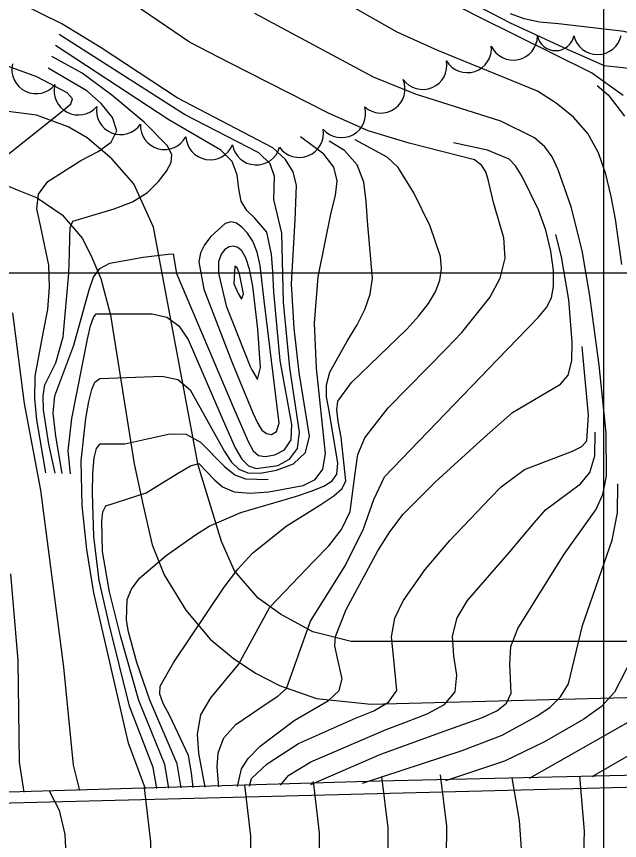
# Model space of a CAD drawing. Extents: x 79600 to 91800, y 75600 to 84400.
# Drawn here: x 87751.3 to 88006.8, y 78759.5 to 79108.8 of the extents above; entities that cross this region are included whole.
import ezdxf

# ---------------------------------------------------------------- set-up
doc = ezdxf.new("R2010")
doc.units = 0
for name, color, linetype in [('080-090$0$BRIDGE', 7, 'Continuous'), ('080-090$0$DRIVWY', 7, 'Continuous'), ('080-090$0$GRID', 7, 'Continuous'), ('080-090$0$INDEX', 7, 'Continuous'), ('080-090$0$INTER', 7, 'Continuous'), ('080-090$0$ROAD', 7, 'Continuous'), ('080-090$0$TREES', 7, 'Continuous')]:
    doc.layers.add(name, color=color, linetype=linetype)

msp = doc.modelspace()

# ---------------------------------------------------------------- linework, layer by layer
at = {"layer": '080-090$0$BRIDGE'}
for p, q in [((87904.96, 78784.84), (88179.19, 78791.07)), ((87693.67, 78778.48), (87904.96, 78784.84))]:
    msp.add_line(p, q, dxfattribs=at)
at = {"layer": '080-090$0$DRIVWY'}
for p, q in [((87759.76, 79067.02), (87735.69, 79070.06)), ((87773.19, 79061.98), (87759.76, 79067.02)), ((87781.18, 79057.34), (87773.19, 79061.98)), ((87791.73, 79048.45), (87781.18, 79057.34)), ((87800.99, 79037.92), (87791.73, 79048.45)), ((87742.96, 79038.92), (87751.53, 79035.38)), ((87809.37, 79019.45), (87800.99, 79037.92)), ((87751.53, 79035.38), (87760.11, 79031.98)), ((87760.11, 79031.98), (87770.69, 79024.77)), ((87770.69, 79024.77), (87779.26, 79014.67)), ((87828.22, 78918.56), (87809.37, 79019.45)), ((87779.26, 79014.67), (87783.27, 79006.63)), ((87783.27, 79006.63), (87786.98, 78997.76)), ((87786.98, 78997.76), (87791.11, 78982.18)), ((87791.11, 78982.18), (87801.16, 78919.15)), ((87801.16, 78919.15), (87804.96, 78901.48)), ((87838.11, 78886.24), (87828.22, 78918.56)), ((87804.96, 78901.48), (87808.77, 78884.79)), ((87808.77, 78884.79), (87813.8, 78872.12)), ((87843.7, 78873.83), (87838.11, 78886.24)), ((87853.77, 78862.31), (87843.7, 78873.83)), ((87813.8, 78872.12), (87823.1, 78857.12)), ((87863.11, 78855.4), (87853.77, 78862.31)), ((87823.1, 78857.12), (87833.43, 78844.89)), ((87876.9, 78847.98), (87863.11, 78855.4)), ((87893.14, 78843.85), (87876.9, 78847.98)), ((87833.43, 78844.89), (87843.17, 78836.86)), ((88158.17, 78844.01), (87893.14, 78843.85)), ((87843.17, 78836.86), (87852.51, 78830.52)), ((87852.51, 78830.52), (87862.73, 78825.27)), ((87862.73, 78825.27), (87878.38, 78819.76)), ((87901.49, 78817.29), (88048.25, 78821.17)), ((87878.38, 78819.76), (87901.49, 78817.29))]:
    msp.add_line(p, q, dxfattribs=at)
at = {"layer": '080-090$0$GRID'}
for p, q in [((88000, 80000), (88000, 76000)), ((90000, 79000), (85000, 79000))]:
    msp.add_line(p, q, dxfattribs=at)
at = {"layer": '080-090$0$INDEX'}
for points in [[(88007.8, 79003.61), (88005.12, 79022.96), (88003.36, 79032.55), (88001.11, 79042), (87997.97, 79050.99), (87993.48, 79059.14), (87987.38, 79066.18), (87980.05, 79072.13), (87972.06, 79077.11), (87929.86, 79094.34), (87912.66, 79102.13), (87846.87, 79139.6)], [(87831.2, 78782.09), (87828.61, 78796.53), (87828.04, 78804.57), (87829.45, 78812.74), (87833.67, 78820.06), (87845.42, 78834.11), (87858.61, 78858.37), (87877.27, 78877.95), (87883.66, 78884.45), (87889.05, 78891.4), (87892.7, 78898.93), (87894.83, 78915.27), (87896, 78923.13), (87898.95, 78930.22), (87908.78, 78942.92), (87933.47, 78968.14), (87939.98, 78974.88), (87951.88, 78989.75), (87956.19, 78997.91), (87958.34, 79006.38), (87957.85, 79014.92), (87953.5, 79030.01), (87951.21, 79039.69), (87950.19, 79042.99), (87948.38, 79045.75), (87945.35, 79048.07), (87917.66, 79055.1), (87900.34, 79060.3), (87883.53, 79067.83), (87841.58, 79089.21), (87824.61, 79097.97), (87784.76, 79125.19)], [(88008.45, 79075.26), (87995.01, 79084.86), (87946.82, 79108.78), (87923.08, 79121.05)], [(87805.94, 78781.41), (87798.76, 78800.75), (87784.02, 78864.55), (87781.11, 78882.84), (87779.16, 78901.58), (87778.66, 78920.47), (87780.64, 78938.41), (87781.96, 78945.55), (87783.15, 78950.66), (87784.53, 78953.83), (87786.55, 78955.32), (87813.05, 78956.29), (87819.6, 78954.89), (87824.92, 78950.6), (87839.37, 78924.48), (87842.41, 78919.89), (87845.49, 78916.87), (87849.27, 78915.36), (87854.51, 78915.24), (87861.5, 78916.45), (87868.62, 78919.25), (87873.76, 78924.02), (87875.39, 78930.91), (87871.01, 78957.92), (87868.96, 78976.69), (87867.86, 78995.48), (87869.43, 79022.6), (87869.94, 79037.12), (87868.57, 79042.94), (87865.34, 79048.2), (87859.9, 79053.15), (87819.39, 79074.3), (87787.2, 79095.58), (87770.52, 79105.71), (87752.98, 79114.25)], [(87875.97, 78783.3), (87905.63, 78796.13), (87932.49, 78805.91), (87948.78, 78811.68), (87954.81, 78814.48), (87958.95, 78817.72), (87960.96, 78821.96), (87960.31, 78834.32), (87960.81, 78841.73), (87963.71, 78849.43), (87983.43, 78880.94), (87996.8, 78899.64), (87999.82, 78906.12), (88001.32, 78913.97), (88001.12, 78932.32), (87998.16, 78961.06), (87994.25, 78990.39), (87991.07, 79009.59), (87986.37, 79028.17), (87980.79, 79043.81), (87978.25, 79049.33), (87975.23, 79053.62), (87970.85, 79057.31), (87956.56, 79064.37), (87920.35, 79075.9), (87902.65, 79083.15), (87852.26, 79110.09)], [(87746.2, 79049.12), (87771.27, 79069.05), (87774.32, 79071.75), (87774.95, 79073.95), (87772.75, 79076.38), (87759.94, 79083.19), (87741.54, 79089.86)], [(87778.08, 78780.65), (87775.39, 78791.4), (87771.4, 78832.98), (87761.56, 78907.98), (87754.69, 78944.69), (87749.76, 78983.26)], [(87754.55, 78780.02), (87752.52, 78792.69), (87752.02, 78835.83), (87748.95, 78872.63)], [(87961.18, 78786.12), (87964.25, 78767.99), (87965.45, 78752.1), (87964.59, 78734.38)], [(87805.42, 78781.84), (87808.05, 78759), (87807.86, 78730.98)]]:
    msp.add_lwpolyline(points, dxfattribs=at)
msp.add_lwpolyline([(87844.06, 78993.96), (87845.29, 78991.34), (87846.63, 78988.97), (87847.55, 78991.19), (87845.86, 78999.75), (87844.76, 79002.2), (87843.78, 79002.93), (87843.35, 78995.55)], close=True, dxfattribs=at)
at = {"layer": '080-090$0$INTER'}
for points in [[(87928.15, 79123.07), (87960.27, 79106.23), (87984.69, 79094.93), (88000.33, 79088.09), (88008.4, 79087.23), (88012.45, 79086.47), (88018.49, 79084.26), (88025.8, 79080.57), (88033.32, 79075.53), (88052.56, 79056.16), (88058.53, 79050.57), (88064.87, 79046.08), (88072.03, 79042.82), (88152.9, 79029.95), (88180.36, 79025.29)], [(88265.78, 79009.23), (88160.83, 79032.77), (88151.79, 79035.1), (88143.02, 79038.15), (88110.53, 79056.37), (88076.87, 79070.89), (88069.48, 79074.18), (88057.81, 79082.24), (88051.7, 79086.41), (88044.28, 79090.25), (88026.86, 79096.98), (88008.75, 79102.41), (87981, 79105.71), (87972.99, 79106.45), (87966.44, 79107.83), (87960.7, 79109.93)], [(87774.17, 78914.99), (87773.22, 78924.67), (87774.72, 78938.46), (87781.44, 78971.98), (87782.71, 78977.67), (87783.86, 78981.15), (87785.07, 78982.8), (87808.78, 78982.76), (87815.05, 78981.41), (87820.04, 78977.7), (87824.01, 78971.94), (87837.87, 78939.88), (87843.93, 78925.96), (87846.75, 78921.21), (87849.6, 78918.37), (87852.85, 78917.21), (87862.04, 78918.51), (87867, 78921.14), (87870.39, 78925.75), (87871.23, 78932.65), (87867.06, 78959.83), (87864.4, 78987.78), (87863.77, 79016.91), (87860.34, 79031.23), (87860.58, 79041.05), (87858.77, 79046.29), (87854.05, 79051.06), (87822.47, 79067.3), (87769.32, 79101.15)], [(87770.65, 78915.12), (87768.02, 78930.89), (87766.79, 78940.66), (87767.58, 78948.07), (87775.61, 78969.48), (87782.09, 78993.01), (87783.96, 78998.32), (87786.56, 79001.92), (87790.89, 79004.26), (87804.92, 79006.75), (87815.58, 79008.01), (87817.62, 79008.26), (87819.04, 78999.83), (87843.44, 78942.7), (87849.4, 78928.64), (87851.59, 78924.7), (87853.79, 78922.76), (87856.74, 78922.3), (87860.81, 78922.98), (87864.93, 78925.15), (87867.67, 78929.34), (87868.02, 78935.86), (87863.08, 78962.94), (87860.37, 78991.89), (87859.85, 79000.72), (87859.32, 79008.09), (87857.42, 79017.43), (87852.23, 79023.34), (87848.93, 79026.52), (87846.49, 79030.57), (87845.51, 79035.79), (87844.78, 79041.62), (87842.62, 79047.28), (87837.83, 79052.18), (87815.8, 79065.06), (87767.82, 79096.54)], [(87767.61, 78915.23), (87765.05, 78927.59), (87762.7, 78942.01), (87762.62, 78947.98), (87763.33, 78952.66), (87767.99, 78962.04), (87771.09, 78973.02), (87773.5, 78999.83), (87773.74, 79008.3), (87773.82, 79015.02), (87773.97, 79019.39), (87775.16, 79021.98), (87792.62, 79027.3), (87800.41, 79030.21), (87806.77, 79034.26), (87811.53, 79038.86), (87814.85, 79043.23), (87816.8, 79046.86), (87817.07, 79050.18), (87815.28, 79053.93), (87805.42, 79064.03), (87791.72, 79075.42), (87779.05, 79084.81), (87766.29, 79091.82)], [(87763.72, 78915.38), (87759.92, 78937.85), (87759.04, 78946.83), (87759.14, 78956.34), (87762.71, 78975.21), (87764.54, 78984.64), (87765.31, 78994.14), (87764.94, 79003.44), (87761.41, 79020.17), (87759.92, 79027.27), (87760.61, 79033.5), (87764.57, 79038.89), (87778.49, 79047.72), (87785.83, 79051.57), (87791.46, 79055.58), (87793.85, 79060.28), (87792, 79065.97), (87787.16, 79071.96), (87781.11, 79077.33), (87764.7, 79086.93)], [(87997.36, 79079.52), (88002.07, 79075.61), (88008.91, 79066.6)], [(87815.87, 78781.68), (87814.14, 78791.79), (87803.11, 78818.88), (87795.35, 78846.21), (87790.64, 78864.98), (87787.77, 78882.04), (87787.41, 78894.89), (87787.94, 78898.88), (87789.19, 78901.4), (87806.18, 78906.88), (87819.5, 78915.15), (87824.96, 78918.39), (87828.59, 78919.27), (87835.19, 78912.46), (87838.53, 78909.47), (87843.49, 78907.38), (87850.36, 78906.75), (87858.27, 78907.28), (87872.77, 78910.02), (87877.88, 78912.55), (87881.09, 78916.87), (87882.26, 78923.53), (87878.39, 78959.73), (87877.52, 78978.83), (87879.07, 78998.47), (87884.71, 79025.78), (87886.5, 79032.95), (87887.17, 79039.21), (87885.7, 79044.98), (87881.57, 79050.49), (87871.69, 79057.75)], [(87821.02, 78781.82), (87819.43, 78792.01), (87807.81, 78818.96), (87802.28, 78835), (87798.78, 78848.02), (87797.85, 78852.94), (87798.22, 78861.69), (87800.01, 78866.1), (87803.37, 78870.69), (87814.71, 78880.35), (87827.08, 78889.11), (87832.93, 78892.76), (87846.42, 78898.59), (87869.55, 78905.38), (87876.22, 78907.6), (87881.53, 78909.74), (87885.1, 78911.92), (87887.01, 78914.86), (87887.46, 78919.48), (87883.76, 78941.6), (87882.73, 78947.57), (87882.68, 78952.68), (87884.11, 78957.99), (87891.43, 78971.18), (87895.62, 78978.11), (87898.97, 78984.63), (87901.22, 78991.06), (87902.21, 78997.88), (87900.02, 79022.11), (87899.48, 79030.56), (87898.42, 79038.6), (87895.59, 79045.86), (87890.22, 79052), (87883.79, 79055.98)], [(87826.1, 78781.95), (87825.49, 78788.26), (87824.15, 78795.52), (87816.22, 78812.33), (87813.48, 78817.56), (87812.03, 78821.49), (87812.2, 78824.97), (87817.98, 78835.09), (87839.3, 78866.9), (87845.02, 78874.52), (87851.32, 78881.31), (87865.54, 78892.74), (87880.21, 78901.98), (87885.84, 78905.63), (87889.31, 78908.68), (87890.87, 78911.98), (87888.89, 78930.53), (87887.66, 78937.19), (87886.99, 78942.02), (87887.4, 78945.68), (87893.23, 78953.67), (87916.68, 78976.24), (87921.85, 78981.9), (87925.92, 78987.17), (87928.86, 78992.16), (87930.69, 78996.98), (87931.41, 79001.84), (87931, 79007.06), (87926.58, 79019.9), (87919.67, 79033.99), (87913.07, 79044.85), (87908.4, 79049.22), (87894.81, 79056.52)], [(87837.04, 78782.25), (87836.3, 78790.61), (87836.79, 78796.67), (87839.22, 78803), (87844.24, 78808.7), (87857.06, 78817.47), (87862.02, 78820.64), (87865.65, 78824.01), (87875.83, 78852.48), (87890.56, 78875.97), (87898.36, 78891.63), (87902.73, 78904.12), (87907.3, 78913.73), (87955.16, 78963.41), (87972.37, 78981.27), (87975.91, 78985.51), (87978.01, 78989.49), (87978.91, 78994.42), (87978.82, 79001.2), (87977.73, 79009.38), (87975.59, 79018.18), (87972.46, 79026.84), (87965.53, 79041.03), (87962.8, 79045.45), (87960.01, 79048.36), (87950.87, 79052.11), (87936.52, 79055.22)], [(87844.92, 78782.46), (87846.65, 78789.84), (87849.52, 78794.25), (87854.55, 78799.54), (87868.92, 78810.37), (87883.51, 78818.81), (87887.98, 78823.1), (87889.32, 78828.1), (87887.09, 78838.13), (87886.24, 78842.08), (87886.44, 78845.96), (87890.97, 78857.46), (87904.4, 78882.27), (87909.49, 78890.33), (87915.21, 78897.92), (87928.84, 78911.58), (87949.48, 78930.33), (87961.46, 78940.92), (87981.83, 78952.96), (87985.04, 78956.78), (87986.6, 78962.91), (87986.84, 78970.83), (87985.32, 78988.66), (87982.29, 79006.95), (87979.8, 79016.46)], [(87850.1, 78782.6), (87850.93, 78785.8), (87857.54, 78792.01), (87870.78, 78800.66), (87895.01, 78811.45), (87902.72, 78814.53), (87908.92, 78818.14), (87912.4, 78823.04), (87911.06, 78837.68), (87910.19, 78845.92), (87911.69, 78853.75), (87915.15, 78861.07), (87924.43, 78874.34), (87934.9, 78886.74), (87952.07, 78904.69), (87956.65, 78909.38), (87966.54, 78916.74), (87986.87, 78924.59), (87990.9, 78926.49), (87993.01, 78929), (87993.74, 78939.82), (87991.21, 78967.23), (87990.98, 78968.95)], [(87810.78, 78781.54), (87809.25, 78790.4), (87799.11, 78816.42), (87790.6, 78851.2), (87786.37, 78869.75), (87784.03, 78888.36), (87783.43, 78906.89), (87783.66, 78915.2), (87784.24, 78921.71), (87785.22, 78925.75), (87786.81, 78927.69), (87797.17, 78927.61), (87816.31, 78931.96), (87823.14, 78931.78), (87829.29, 78928.4), (87839.49, 78918.01), (87843.8, 78914.55), (87848.32, 78912.76), (87857.96, 78912.57)], [(87863.17, 78782.96), (87866.65, 78787.16), (87875.98, 78792.86), (87907.96, 78806.61), (87916.61, 78809.83), (87925.31, 78813.16), (87932.72, 78817.16), (87937.23, 78822.49), (87937.89, 78829.57), (87936.62, 78837.74), (87936.01, 78846.09), (87938.08, 78853.9), (87942.44, 78861.21), (87960.32, 78881.89), (87970.87, 78894.35), (87975.45, 78899.67), (87990.35, 78910.72), (87994.22, 78915.47), (87996.34, 78922.51), (87996.55, 78932.64)], [(87897.85, 78783.89), (87940.13, 78797.71), (87957.04, 78804.12), (87971.76, 78812.19), (87977.43, 78816.08), (87981.86, 78820.4), (87985.15, 78825.95), (87991.09, 78850.6), (88003.67, 78886.76), (88006.02, 78898.46), (88006.14, 78910.69)], [(88014.51, 78841.34), (88004.76, 78822.4), (87999.15, 78816.37), (87991.75, 78810.99), (87974.99, 78801.33), (87958.1, 78793.19), (87933.11, 78784.84)], [(88013.3, 78811.28), (87968.62, 78785.8)], [(88016.16, 78798.67), (87995.08, 78786.52)], [(87906.03, 78786.67), (87908.65, 78764.87), (87908.62, 78751.78), (87905.36, 78735.35)], [(87930.85, 78787.37), (87933.47, 78765.58), (87933.44, 78752.49), (87930.19, 78736.06)], [(87989.95, 78786.77), (87991.83, 78763.45), (87990.99, 78735.02)], [(87847.87, 78783.12), (87850.49, 78761.32), (87850.46, 78748.23), (87847.2, 78731.81)], [(87876.95, 78784.54), (87879.57, 78762.74), (87879.54, 78749.65), (87876.28, 78733.23)], [(87765.14, 78780.63), (87769.3, 78772.44), (87771.75, 78762.09), (87772.35, 78750.7), (87771.88, 78742.16), (87767.63, 78730.13)]]:
    msp.add_lwpolyline(points, dxfattribs=at)
for points in [[(87843.85, 78959.26), (87851.45, 78940.79), (87853.54, 78936.29), (87855.31, 78933.51), (87857.2, 78932.03), (87859.42, 78931.65), (87861.47, 78932.89), (87862.63, 78936.45), (87856.19, 78988.35), (87854.6, 79003.19), (87853.34, 79008.96), (87851.45, 79013.5), (87849.14, 79016.94), (87846.76, 79019.46), (87844.51, 79021.15), (87842.25, 79021.78), (87839.69, 79021.05), (87833.65, 79015.56), (87831.02, 79012.01), (87829.22, 79008.59), (87828.49, 79004.78), (87830.71, 78993.18), (87842.59, 78962.38)], [(87850.95, 78959), (87853.44, 78954.92), (87854.67, 78959.95), (87853.56, 78976.3), (87851.41, 78994.47), (87850.05, 79001.65), (87848.5, 79006.53), (87846.81, 79009.43), (87845.02, 79010.92), (87843.19, 79011.48), (87841.37, 79011.2), (87839.6, 79010.08), (87837.98, 79008.06), (87836.9, 79004.85), (87836.83, 79000.06), (87840.17, 78986.17), (87850.25, 78960.49)]]:
    msp.add_lwpolyline(points, close=True, dxfattribs=at)
at = {"layer": '080-090$0$ROAD'}
msp.add_line((88113.04, 78784.71), (87530.61, 78769.65), dxfattribs=at)
at = {"layer": '080-090$0$TREES'}
for centre, radius, start, end in [((87979.79, 79102.25), 7.93, 193.2437, 347.8829), ((87997.52, 79102.94), 10.25, 193.2437, 347.8829), ((87961.82, 79100.55), 10.25, 204.7349, 359.3741), ((87942.31, 79095.26), 10.25, 210.9793, 5.6186), ((87923.44, 79088.13), 10.25, 215.764, 10.4032), ((87759.55, 79086.35), 10.25, 166.8085, 321.4477), ((87777.47, 79077.3), 10.25, 164.9975, 319.6367), ((87905.69, 79078.12), 10.25, 228.4365, 23.0757), ((87795.39, 79068.98), 10.25, 170.5463, 325.1855), ((87889.01, 79067.74), 10.25, 220.7137, 15.353), ((87814.04, 79062.64), 10.25, 177.2781, 331.9173), ((87871.14, 79059.3), 10.25, 215.2212, 9.8605), ((87833.32, 79058.34), 10.25, 182.9054, 337.5446), ((87852.9, 79056.15), 10.25, 189.706, 344.3452)]:
    msp.add_arc(centre, radius, start, end, dxfattribs=at)

doc.saveas('drawing.dxf')
